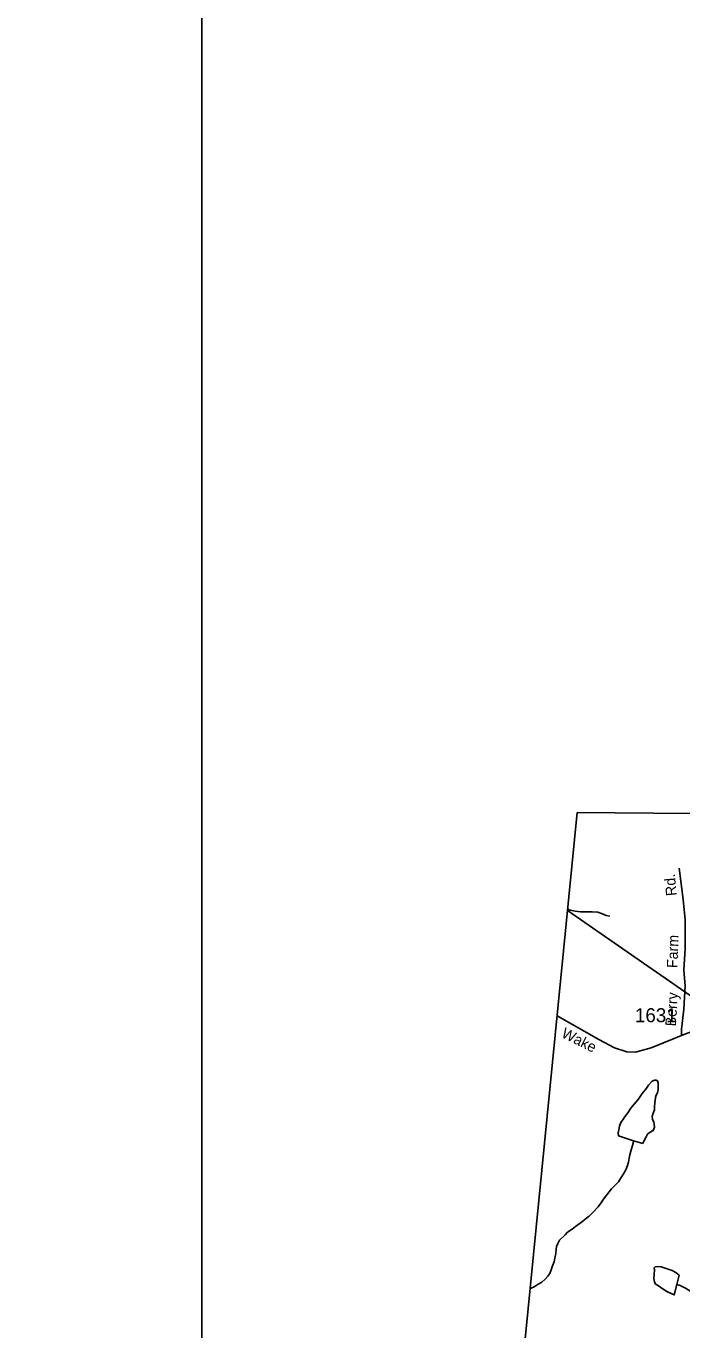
# Model space of a CAD drawing. Extents: x 2001466 to 2224147, y 644118 to 847247.
# Drawn here: x 2022822 to 2028679, y 766240 to 777882 of the extents above; entities that cross this region are included whole.
import ezdxf

# ---------------------------------------------------------------- set-up
doc = ezdxf.new("R2010")
doc.units = 0
for name, color, linetype in [('Exist Boundary Political CountyLine', 7, 'Continuous'), ('Exist Hydrographic Misc Water Feature', 7, 'Continuous'), ('Exist Road Non-System Type 51', 7, 'Continuous'), ('Exist Road Non-System Type 51 Label', 7, 'Continuous'), ('Exist Road Secondary Type 51 Attributed', 7, 'Continuous'), ('Exist Road Secondary Type 51 Label', 7, 'Continuous'), ('Exist Road Secondary Type 51 Number Label', 7, 'Continuous'), ('Exist Utilities Electrical Transmission Line', 7, 'Continuous'), ('Map Preparation Inset Cut Line', 7, 'Continuous')]:
    doc.layers.add(name, color=color, linetype=linetype)

msp = doc.modelspace()

# ---------------------------------------------------------------- linework, layer by layer
at = {"layer": 'Exist Boundary Political CountyLine'}
for points in [[(2022822, 749625), (2023527, 751603), (2024196, 753432), (2026842, 761733), (2027743, 770860)], [(2027743, 770860), (2032513, 770820), (2036992, 770745), (2042491, 770641), (2045863, 770604), (2047083, 770803), (2048958, 770755), (2050439, 770682)]]:
    msp.add_lwpolyline(points, dxfattribs=at)
at = {"layer": 'Exist Hydrographic Misc Water Feature'}
for points in [[(2027658, 769996), (2027682, 769987), (2027726, 769979), (2027772, 769973), (2027830, 769972), (2027878, 769972), (2027928, 769970), (2027960, 769958), (2028002, 769942), (2028036, 769934)], [(2028248, 767930), (2028329, 767905), (2028345, 767938), (2028359, 767965), (2028373, 767989), (2028395, 768005), (2028423, 768020), (2028435, 768051), (2028431, 768077), (2028427, 768095), (2028415, 768123), (2028414, 768147), (2028422, 768175), (2028435, 768206), (2028435, 768235), (2028436, 768265), (2028442, 768315), (2028450, 768335), (2028460, 768357), (2028466, 768387), (2028466, 768411), (2028466, 768443), (2028460, 768463), (2028448, 768471), (2028434, 768471), (2028414, 768461), (2028380, 768426), (2028356, 768391), (2028324, 768351), (2028288, 768299), (2028254, 768257), (2028222, 768219), (2028197, 768179), (2028175, 768151), (2028157, 768125), (2028135, 768091), (2028121, 768061), (2028117, 768027), (2028111, 767999), (2028114, 767973), (2028248, 767930)], [(2027323, 766604), (2027334, 766612), (2027360, 766626), (2027394, 766649), (2027428, 766668), (2027458, 766693), (2027482, 766721), (2027498, 766743), (2027510, 766776), (2027522, 766813), (2027537, 766849), (2027543, 766882), (2027553, 766923), (2027555, 766958), (2027559, 766986), (2027571, 767013), (2027587, 767042), (2027635, 767089), (2027657, 767113), (2027699, 767141), (2027729, 767163), (2027791, 767207), (2027814, 767229), (2027852, 767257), (2027886, 767291), (2027930, 767339), (2027956, 767371), (2027980, 767407), (2028008, 767445), (2028050, 767499), (2028092, 767541), (2028114, 767563), (2028132, 767591), (2028158, 767635), (2028178, 767671), (2028193, 767707), (2028201, 767737), (2028207, 767775), (2028215, 767805), (2028223, 767835), (2028245, 767909), (2028248, 767930)], [(2028635, 766646), (2028610, 766553), (2028550, 766581), (2028522, 766598), (2028492, 766620), (2028462, 766640), (2028444, 766650), (2028434, 766670), (2028428, 766700), (2028430, 766738), (2028433, 766774), (2028430, 766794), (2028441, 766804), (2028458, 766806), (2028495, 766802), (2028546, 766786), (2028593, 766770), (2028625, 766754), (2028656, 766728), (2028635, 766646)], [(2028635, 766646), (2028664, 766636), (2028712, 766613), (2028760, 766584), (2028796, 766548), (2028828, 766527), (2028856, 766519), (2028908, 766499), (2028946, 766475), (2028986, 766455), (2029009, 766443), (2029039, 766425), (2029069, 766407), (2029109, 766394), (2029141, 766385), (2029169, 766377), (2029199, 766373), (2029219, 766367)]]:
    msp.add_lwpolyline(points, dxfattribs=at)
at = {"layer": 'Exist Road Non-System Type 51'}
msp.add_lwpolyline([(2028654, 770362), (2028691, 770084), (2028707, 769903), (2028707, 769645), (2028695, 769453), (2028707, 769314), (2028695, 769105), (2028674, 768925), (2028674, 768871)], dxfattribs=at)
at = {"layer": 'Exist Road Secondary Type 51 Attributed'}
msp.add_lwpolyline([(2030564, 769347), (2030465, 769331), (2029829, 769189), (2029286, 769059), (2029023, 768994), (2028719, 768887), (2028405, 768759), (2028266, 768721), (2028186, 768724), (2028076, 768758), (2027938, 768833), (2027564, 769044)], dxfattribs=at)
at = {"layer": 'Exist Utilities Electrical Transmission Line'}
msp.add_lwpolyline([(2027657, 769985), (2028831, 769174), (2029033, 769035)], dxfattribs=at)
at = {"layer": 'Map Preparation Inset Cut Line'}
msp.add_lwpolyline([(2024392, 745608), (2024392, 789325), (2056414, 789325)], dxfattribs=at)

# ---------------------------------------------------------------- texts
at = {"layer": 'Exist Road Non-System Type 51 Label'}
for s, rotation, p in [('Rd.', 95.0398, (2028633, 770119)), ('Farm', 88.076, (2028639, 769470)), ('Berry', 86.3604, (2028625, 768949))]:
    msp.add_text(s, height=95, rotation=rotation, dxfattribs=at).set_placement(p)
at = {"layer": 'Exist Road Secondary Type 51 Label'}
msp.add_text('Wake', height=95, rotation=333.6131, dxfattribs=at).set_placement((2027595, 768858))
at = {"layer": 'Exist Road Secondary Type 51 Number Label'}
msp.add_text('1631', height=125, dxfattribs=at).set_placement((2028260, 768988))

doc.saveas('drawing.dxf')
